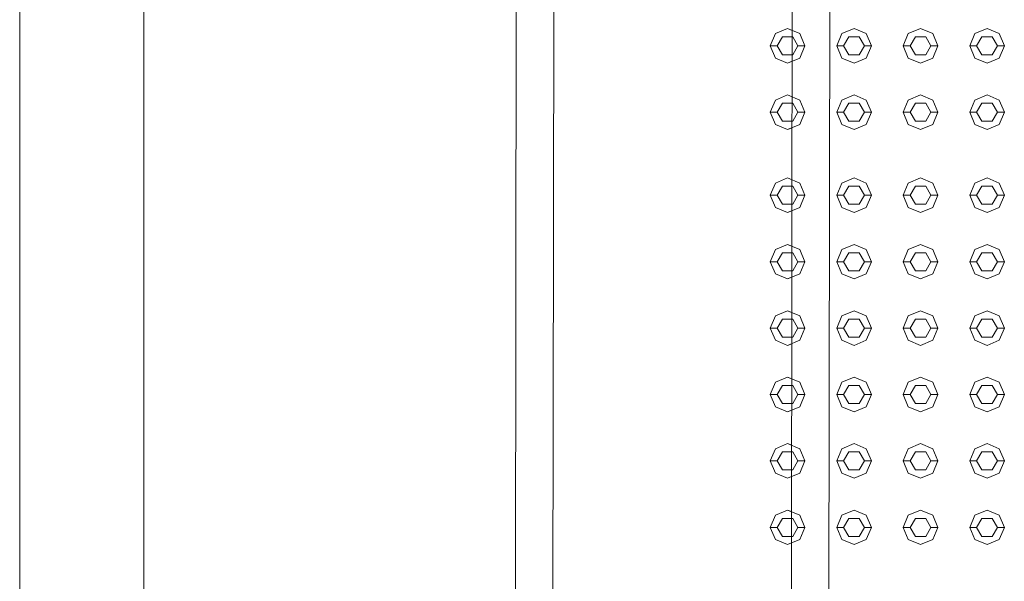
# Model space of a CAD drawing. Header units: millimetres. Extents: x 321 to 585, y -277 to 9.
# Tile 788 of 1056: x 343.288 to 344.711, y -19.631 to -18.819. Entities that reach past the tile are written whole.
import ezdxf

# ---------------------------------------------------------------- set-up
doc = ezdxf.new("R2010")
doc.units = ezdxf.units.MM
doc.header["$MEASUREMENT"] = 0
for name, color, linetype, lineweight in [('IFC-Elemento construtivo genérico-Contorno', 253, 'Continuous', 5), ('IFC-Laje-Contorno', 134, 'Continuous', 5), ('IFC-Parede padrão-Contorno', 44, 'Continuous', 5), ('IFC-Porta-Contorno', 142, 'Continuous', 5)]:
    doc.layers.add(name, color=color, linetype=linetype, lineweight=lineweight)

msp = doc.modelspace()

# ---------------------------------------------------------------- linework, layer by layer
at = {"layer": 'IFC-Elemento construtivo genérico-Contorno', "lineweight": 5}
for p, q in [((344.3727, -18.8568), (344.3801, -18.8391)), ((344.3727, -18.8568), (344.3801, -18.8391)), ((344.3801, -18.8391), (344.3977, -18.8318)), ((344.3801, -18.8391), (344.3977, -18.8318)), ((344.3827, -18.8568), (344.3902, -18.8438)), ((344.3827, -18.8568), (344.3902, -18.8438)), ((344.3902, -18.8438), (344.4043, -18.8438)), ((344.3902, -18.8438), (344.4052, -18.8438)), ((344.3977, -18.8318), (344.4044, -18.8345)), ((344.3977, -18.8318), (344.4154, -18.8391)), ((344.4052, -18.8438), (344.4127, -18.8568)), ((344.4154, -18.8391), (344.4227, -18.8568)), ((344.4687, -18.8568), (344.4761, -18.8391)), ((344.4687, -18.8568), (344.4761, -18.8391)), ((344.4761, -18.8391), (344.4937, -18.8318)), ((344.4761, -18.8391), (344.4937, -18.8318)), ((344.4787, -18.8568), (344.4862, -18.8438)), ((344.4787, -18.8568), (344.4862, -18.8438)), ((344.4862, -18.8438), (344.5012, -18.8438)), ((344.4862, -18.8438), (344.5012, -18.8438)), ((344.4937, -18.8318), (344.5114, -18.8391)), ((344.4937, -18.8318), (344.5114, -18.8391)), ((344.5012, -18.8438), (344.5087, -18.8568)), ((344.5012, -18.8438), (344.5087, -18.8568)), ((344.5114, -18.8391), (344.5187, -18.8568)), ((344.5114, -18.8391), (344.5187, -18.8568)), ((344.5648, -18.8568), (344.5721, -18.8391)), ((344.5648, -18.8568), (344.5721, -18.8391)), ((344.5721, -18.8391), (344.5898, -18.8318)), ((344.5721, -18.8391), (344.5898, -18.8318)), ((344.5748, -18.8568), (344.5823, -18.8438)), ((344.5748, -18.8568), (344.5823, -18.8438)), ((344.5823, -18.8438), (344.5973, -18.8438)), ((344.5823, -18.8438), (344.5973, -18.8438)), ((344.5898, -18.8318), (344.6074, -18.8391)), ((344.5898, -18.8318), (344.6074, -18.8391)), ((344.5973, -18.8438), (344.6048, -18.8568)), ((344.5973, -18.8438), (344.6048, -18.8568)), ((344.6074, -18.8391), (344.6148, -18.8568)), ((344.6074, -18.8391), (344.6148, -18.8568)), ((344.6608, -18.8568), (344.6681, -18.8391)), ((344.6608, -18.8568), (344.6681, -18.8391)), ((344.6681, -18.8391), (344.6858, -18.8318)), ((344.6681, -18.8391), (344.6858, -18.8318)), ((344.6708, -18.8568), (344.6783, -18.8438)), ((344.6708, -18.8568), (344.6783, -18.8438)), ((344.6783, -18.8438), (344.6933, -18.8438)), ((344.6783, -18.8438), (344.6933, -18.8438)), ((344.6858, -18.8318), (344.7034, -18.8391)), ((344.6858, -18.8318), (344.7034, -18.8391)), ((344.6933, -18.8438), (344.7008, -18.8568)), ((344.6933, -18.8438), (344.7008, -18.8568)), ((344.7034, -18.8391), (344.7108, -18.8568)), ((344.7034, -18.8391), (344.7108, -18.8568)), ((344.3727, -18.8568), (344.3827, -18.8568)), ((344.3727, -18.8568), (344.3801, -18.8744)), ((344.3727, -18.8568), (344.3827, -18.8568)), ((344.3727, -18.8568), (344.3801, -18.8744)), ((344.3827, -18.8568), (344.3902, -18.8698)), ((344.3827, -18.8568), (344.3902, -18.8698)), ((344.4052, -18.8698), (344.4127, -18.8568)), ((344.4127, -18.8568), (344.4227, -18.8568)), ((344.4154, -18.8744), (344.4227, -18.8568)), ((344.4687, -18.8568), (344.4787, -18.8568)), ((344.4687, -18.8568), (344.4761, -18.8744)), ((344.4687, -18.8568), (344.4787, -18.8568)), ((344.4687, -18.8568), (344.4761, -18.8744)), ((344.4787, -18.8568), (344.4862, -18.8698)), ((344.4787, -18.8568), (344.4862, -18.8698)), ((344.5012, -18.8698), (344.5087, -18.8568)), ((344.5012, -18.8698), (344.5087, -18.8568)), ((344.5087, -18.8568), (344.5187, -18.8568)), ((344.5087, -18.8568), (344.5187, -18.8568)), ((344.5114, -18.8744), (344.5187, -18.8568)), ((344.5114, -18.8744), (344.5187, -18.8568)), ((344.5648, -18.8568), (344.5748, -18.8568)), ((344.5648, -18.8568), (344.5721, -18.8744)), ((344.5648, -18.8568), (344.5748, -18.8568)), ((344.5648, -18.8568), (344.5721, -18.8744)), ((344.5748, -18.8568), (344.5823, -18.8698)), ((344.5748, -18.8568), (344.5823, -18.8698)), ((344.5973, -18.8698), (344.6048, -18.8568)), ((344.5973, -18.8698), (344.6048, -18.8568)), ((344.6048, -18.8568), (344.6148, -18.8568)), ((344.6048, -18.8568), (344.6148, -18.8568)), ((344.6074, -18.8744), (344.6148, -18.8568)), ((344.6074, -18.8744), (344.6148, -18.8568)), ((344.6608, -18.8568), (344.6708, -18.8568)), ((344.6608, -18.8568), (344.6681, -18.8744)), ((344.6608, -18.8568), (344.6708, -18.8568)), ((344.6608, -18.8568), (344.6681, -18.8744)), ((344.6708, -18.8568), (344.6783, -18.8698)), ((344.6708, -18.8568), (344.6783, -18.8698)), ((344.6933, -18.8698), (344.7008, -18.8568)), ((344.6933, -18.8698), (344.7008, -18.8568)), ((344.7008, -18.8568), (344.7108, -18.8568)), ((344.7008, -18.8568), (344.7108, -18.8568)), ((344.7034, -18.8744), (344.7108, -18.8568)), ((344.7034, -18.8744), (344.7108, -18.8568)), ((344.3902, -18.8698), (344.4043, -18.8698)), ((344.3902, -18.8698), (344.4052, -18.8698)), ((344.4862, -18.8698), (344.5012, -18.8698)), ((344.4862, -18.8698), (344.5012, -18.8698)), ((344.5823, -18.8698), (344.5973, -18.8698)), ((344.5823, -18.8698), (344.5973, -18.8698)), ((344.6783, -18.8698), (344.6933, -18.8698)), ((344.6783, -18.8698), (344.6933, -18.8698)), ((344.3801, -18.8744), (344.3977, -18.8818)), ((344.3801, -18.8744), (344.3977, -18.8818)), ((344.3977, -18.8818), (344.4154, -18.8744)), ((344.3977, -18.8818), (344.4043, -18.8791)), ((344.4761, -18.8744), (344.4937, -18.8818)), ((344.4761, -18.8744), (344.4937, -18.8818)), ((344.4937, -18.8818), (344.5114, -18.8744)), ((344.4937, -18.8818), (344.5114, -18.8744)), ((344.5721, -18.8744), (344.5898, -18.8818)), ((344.5721, -18.8744), (344.5898, -18.8818)), ((344.5898, -18.8818), (344.6074, -18.8744)), ((344.5898, -18.8818), (344.6074, -18.8744)), ((344.6681, -18.8744), (344.6858, -18.8818)), ((344.6681, -18.8744), (344.6858, -18.8818)), ((344.6858, -18.8818), (344.7034, -18.8744)), ((344.6858, -18.8818), (344.7034, -18.8744)), ((344.3801, -18.9351), (344.3977, -18.9278)), ((344.3801, -18.9351), (344.3977, -18.9278)), ((344.3977, -18.9278), (344.4042, -18.9305)), ((344.3977, -18.9278), (344.4154, -18.9351)), ((344.4761, -18.9351), (344.4937, -18.9278)), ((344.4761, -18.9351), (344.4937, -18.9278)), ((344.4937, -18.9278), (344.5114, -18.9351)), ((344.4937, -18.9278), (344.5114, -18.9351)), ((344.5721, -18.9351), (344.5898, -18.9278)), ((344.5721, -18.9351), (344.5898, -18.9278)), ((344.5898, -18.9278), (344.6074, -18.9351)), ((344.5898, -18.9278), (344.6074, -18.9351)), ((344.6681, -18.9351), (344.6858, -18.9278)), ((344.6681, -18.9351), (344.6858, -18.9278)), ((344.6858, -18.9278), (344.7034, -18.9351)), ((344.6858, -18.9278), (344.7034, -18.9351)), ((344.3727, -18.9528), (344.3801, -18.9351)), ((344.3727, -18.9528), (344.3801, -18.9351)), ((344.3827, -18.9528), (344.3902, -18.9398)), ((344.3827, -18.9528), (344.3902, -18.9398)), ((344.3902, -18.9398), (344.4042, -18.9398)), ((344.3902, -18.9398), (344.4052, -18.9398)), ((344.4052, -18.9398), (344.4127, -18.9528)), ((344.4154, -18.9351), (344.4227, -18.9528)), ((344.4687, -18.9528), (344.4761, -18.9351)), ((344.4687, -18.9528), (344.4761, -18.9351)), ((344.4787, -18.9528), (344.4862, -18.9398)), ((344.4787, -18.9528), (344.4862, -18.9398)), ((344.4862, -18.9398), (344.5012, -18.9398)), ((344.4862, -18.9398), (344.5012, -18.9398)), ((344.5012, -18.9398), (344.5087, -18.9528)), ((344.5012, -18.9398), (344.5087, -18.9528)), ((344.5114, -18.9351), (344.5187, -18.9528)), ((344.5114, -18.9351), (344.5187, -18.9528)), ((344.5648, -18.9528), (344.5721, -18.9351)), ((344.5648, -18.9528), (344.5721, -18.9351)), ((344.5748, -18.9528), (344.5823, -18.9398)), ((344.5748, -18.9528), (344.5823, -18.9398)), ((344.5823, -18.9398), (344.5973, -18.9398)), ((344.5823, -18.9398), (344.5973, -18.9398)), ((344.5973, -18.9398), (344.6048, -18.9528)), ((344.5973, -18.9398), (344.6048, -18.9528)), ((344.6074, -18.9351), (344.6148, -18.9528)), ((344.6074, -18.9351), (344.6148, -18.9528)), ((344.6608, -18.9528), (344.6681, -18.9351)), ((344.6608, -18.9528), (344.6681, -18.9351)), ((344.6708, -18.9528), (344.6783, -18.9398)), ((344.6708, -18.9528), (344.6783, -18.9398)), ((344.6783, -18.9398), (344.6933, -18.9398)), ((344.6783, -18.9398), (344.6933, -18.9398)), ((344.6933, -18.9398), (344.7008, -18.9528)), ((344.6933, -18.9398), (344.7008, -18.9528)), ((344.7034, -18.9351), (344.7108, -18.9528)), ((344.7034, -18.9351), (344.7108, -18.9528)), ((344.3727, -18.9528), (344.3827, -18.9528)), ((344.3727, -18.9528), (344.3801, -18.9704)), ((344.3727, -18.9528), (344.3827, -18.9528)), ((344.3727, -18.9528), (344.3801, -18.9704)), ((344.3827, -18.9528), (344.3902, -18.9658)), ((344.3827, -18.9528), (344.3902, -18.9658)), ((344.4052, -18.9658), (344.4127, -18.9528)), ((344.4127, -18.9528), (344.4227, -18.9528)), ((344.4154, -18.9704), (344.4227, -18.9528)), ((344.4687, -18.9528), (344.4787, -18.9528)), ((344.4687, -18.9528), (344.4761, -18.9704)), ((344.4687, -18.9528), (344.4787, -18.9528)), ((344.4687, -18.9528), (344.4761, -18.9704)), ((344.4787, -18.9528), (344.4862, -18.9658)), ((344.4787, -18.9528), (344.4862, -18.9658)), ((344.5012, -18.9658), (344.5087, -18.9528)), ((344.5012, -18.9658), (344.5087, -18.9528)), ((344.5087, -18.9528), (344.5187, -18.9528)), ((344.5087, -18.9528), (344.5187, -18.9528)), ((344.5114, -18.9704), (344.5187, -18.9528)), ((344.5114, -18.9704), (344.5187, -18.9528)), ((344.5648, -18.9528), (344.5748, -18.9528)), ((344.5648, -18.9528), (344.5721, -18.9704)), ((344.5648, -18.9528), (344.5748, -18.9528)), ((344.5648, -18.9528), (344.5721, -18.9704)), ((344.5748, -18.9528), (344.5823, -18.9658)), ((344.5748, -18.9528), (344.5823, -18.9658)), ((344.5973, -18.9658), (344.6048, -18.9528)), ((344.5973, -18.9658), (344.6048, -18.9528)), ((344.6048, -18.9528), (344.6148, -18.9528)), ((344.6048, -18.9528), (344.6148, -18.9528)), ((344.6074, -18.9704), (344.6148, -18.9528)), ((344.6074, -18.9704), (344.6148, -18.9528)), ((344.6608, -18.9528), (344.6708, -18.9528)), ((344.6608, -18.9528), (344.6681, -18.9704)), ((344.6608, -18.9528), (344.6708, -18.9528)), ((344.6608, -18.9528), (344.6681, -18.9704)), ((344.6708, -18.9528), (344.6783, -18.9658)), ((344.6708, -18.9528), (344.6783, -18.9658)), ((344.6933, -18.9658), (344.7008, -18.9528)), ((344.6933, -18.9658), (344.7008, -18.9528)), ((344.7008, -18.9528), (344.7108, -18.9528)), ((344.7008, -18.9528), (344.7108, -18.9528)), ((344.7034, -18.9704), (344.7108, -18.9528)), ((344.7034, -18.9704), (344.7108, -18.9528)), ((344.3801, -18.9704), (344.3977, -18.9778)), ((344.3801, -18.9704), (344.3977, -18.9778)), ((344.3902, -18.9658), (344.4042, -18.9658)), ((344.3902, -18.9658), (344.4052, -18.9658)), ((344.3977, -18.9778), (344.4154, -18.9704)), ((344.4761, -18.9704), (344.4937, -18.9778)), ((344.4761, -18.9704), (344.4937, -18.9778)), ((344.4862, -18.9658), (344.5012, -18.9658)), ((344.4862, -18.9658), (344.5012, -18.9658)), ((344.4937, -18.9778), (344.5114, -18.9704)), ((344.4937, -18.9778), (344.5114, -18.9704)), ((344.5721, -18.9704), (344.5898, -18.9778)), ((344.5721, -18.9704), (344.5898, -18.9778)), ((344.5823, -18.9658), (344.5973, -18.9658)), ((344.5823, -18.9658), (344.5973, -18.9658)), ((344.5898, -18.9778), (344.6074, -18.9704)), ((344.5898, -18.9778), (344.6074, -18.9704)), ((344.6681, -18.9704), (344.6858, -18.9778)), ((344.6681, -18.9704), (344.6858, -18.9778)), ((344.6783, -18.9658), (344.6933, -18.9658)), ((344.6783, -18.9658), (344.6933, -18.9658)), ((344.6858, -18.9778), (344.7034, -18.9704)), ((344.6858, -18.9778), (344.7034, -18.9704)), ((344.3977, -18.9778), (344.4042, -18.9751)), ((344.3727, -19.0728), (344.3801, -19.0551)), ((344.3727, -19.0728), (344.3801, -19.0551)), ((344.3801, -19.0551), (344.3977, -19.0478)), ((344.3801, -19.0551), (344.3977, -19.0478)), ((344.3977, -19.0478), (344.4041, -19.0504)), ((344.3977, -19.0478), (344.4154, -19.0551)), ((344.4154, -19.0551), (344.4227, -19.0728)), ((344.4687, -19.0728), (344.4761, -19.0551)), ((344.4687, -19.0728), (344.4761, -19.0551)), ((344.4761, -19.0551), (344.4937, -19.0478)), ((344.4761, -19.0551), (344.4937, -19.0478)), ((344.4937, -19.0478), (344.5114, -19.0551)), ((344.4937, -19.0478), (344.5114, -19.0551)), ((344.5114, -19.0551), (344.5187, -19.0728)), ((344.5114, -19.0551), (344.5187, -19.0728)), ((344.5648, -19.0728), (344.5721, -19.0551)), ((344.5648, -19.0728), (344.5721, -19.0551)), ((344.5721, -19.0551), (344.5898, -19.0478)), ((344.5721, -19.0551), (344.5898, -19.0478)), ((344.5898, -19.0478), (344.6074, -19.0551)), ((344.5898, -19.0478), (344.6074, -19.0551)), ((344.6074, -19.0551), (344.6148, -19.0728)), ((344.6074, -19.0551), (344.6148, -19.0728)), ((344.6608, -19.0728), (344.6681, -19.0551)), ((344.6608, -19.0728), (344.6681, -19.0551)), ((344.6681, -19.0551), (344.6858, -19.0478)), ((344.6681, -19.0551), (344.6858, -19.0478)), ((344.6858, -19.0478), (344.7034, -19.0551)), ((344.6858, -19.0478), (344.7034, -19.0551)), ((344.7034, -19.0551), (344.7108, -19.0728)), ((344.7034, -19.0551), (344.7108, -19.0728)), ((344.3827, -19.0728), (344.3902, -19.0598)), ((344.3827, -19.0728), (344.3902, -19.0598)), ((344.3902, -19.0598), (344.4041, -19.0598)), ((344.3902, -19.0598), (344.4052, -19.0598)), ((344.4052, -19.0598), (344.4127, -19.0728)), ((344.4787, -19.0728), (344.4862, -19.0598)), ((344.4787, -19.0728), (344.4862, -19.0598)), ((344.4862, -19.0598), (344.5012, -19.0598)), ((344.4862, -19.0598), (344.5012, -19.0598)), ((344.5012, -19.0598), (344.5087, -19.0728)), ((344.5012, -19.0598), (344.5087, -19.0728)), ((344.5748, -19.0728), (344.5823, -19.0598)), ((344.5748, -19.0728), (344.5823, -19.0598)), ((344.5823, -19.0598), (344.5973, -19.0598)), ((344.5823, -19.0598), (344.5973, -19.0598)), ((344.5973, -19.0598), (344.6048, -19.0728)), ((344.5973, -19.0598), (344.6048, -19.0728)), ((344.6708, -19.0728), (344.6783, -19.0598)), ((344.6708, -19.0728), (344.6783, -19.0598)), ((344.6783, -19.0598), (344.6933, -19.0598)), ((344.6783, -19.0598), (344.6933, -19.0598)), ((344.6933, -19.0598), (344.7008, -19.0728)), ((344.6933, -19.0598), (344.7008, -19.0728)), ((344.3727, -19.0728), (344.3827, -19.0728)), ((344.3727, -19.0728), (344.3801, -19.0904)), ((344.3727, -19.0728), (344.3827, -19.0728)), ((344.3727, -19.0728), (344.3801, -19.0904)), ((344.3827, -19.0728), (344.3902, -19.0858)), ((344.3827, -19.0728), (344.3902, -19.0858)), ((344.3902, -19.0858), (344.404, -19.0858)), ((344.3902, -19.0858), (344.4052, -19.0858)), ((344.4052, -19.0858), (344.4127, -19.0728)), ((344.4127, -19.0728), (344.4227, -19.0728)), ((344.4154, -19.0904), (344.4227, -19.0728)), ((344.4687, -19.0728), (344.4787, -19.0728)), ((344.4687, -19.0728), (344.4761, -19.0904)), ((344.4687, -19.0728), (344.4787, -19.0728)), ((344.4687, -19.0728), (344.4761, -19.0904)), ((344.4787, -19.0728), (344.4862, -19.0858)), ((344.4787, -19.0728), (344.4862, -19.0858)), ((344.4862, -19.0858), (344.5012, -19.0858)), ((344.4862, -19.0858), (344.5012, -19.0858)), ((344.5012, -19.0858), (344.5087, -19.0728)), ((344.5012, -19.0858), (344.5087, -19.0728)), ((344.5087, -19.0728), (344.5187, -19.0728)), ((344.5087, -19.0728), (344.5187, -19.0728)), ((344.5114, -19.0904), (344.5187, -19.0728)), ((344.5114, -19.0904), (344.5187, -19.0728)), ((344.5648, -19.0728), (344.5748, -19.0728)), ((344.5648, -19.0728), (344.5721, -19.0904)), ((344.5648, -19.0728), (344.5748, -19.0728)), ((344.5648, -19.0728), (344.5721, -19.0904)), ((344.5748, -19.0728), (344.5823, -19.0858)), ((344.5748, -19.0728), (344.5823, -19.0858)), ((344.5823, -19.0858), (344.5973, -19.0858)), ((344.5823, -19.0858), (344.5973, -19.0858)), ((344.5973, -19.0858), (344.6048, -19.0728)), ((344.5973, -19.0858), (344.6048, -19.0728)), ((344.6048, -19.0728), (344.6148, -19.0728)), ((344.6048, -19.0728), (344.6148, -19.0728)), ((344.6074, -19.0904), (344.6148, -19.0728)), ((344.6074, -19.0904), (344.6148, -19.0728)), ((344.6608, -19.0728), (344.6708, -19.0728)), ((344.6608, -19.0728), (344.6681, -19.0904)), ((344.6608, -19.0728), (344.6708, -19.0728)), ((344.6608, -19.0728), (344.6681, -19.0904)), ((344.6708, -19.0728), (344.6783, -19.0858)), ((344.6708, -19.0728), (344.6783, -19.0858)), ((344.6783, -19.0858), (344.6933, -19.0858)), ((344.6783, -19.0858), (344.6933, -19.0858)), ((344.6933, -19.0858), (344.7008, -19.0728)), ((344.6933, -19.0858), (344.7008, -19.0728)), ((344.7008, -19.0728), (344.7108, -19.0728)), ((344.7008, -19.0728), (344.7108, -19.0728)), ((344.7034, -19.0904), (344.7108, -19.0728)), ((344.7034, -19.0904), (344.7108, -19.0728)), ((344.3801, -19.0904), (344.3977, -19.0978)), ((344.3801, -19.0904), (344.3977, -19.0978)), ((344.3977, -19.0978), (344.4154, -19.0904)), ((344.3977, -19.0978), (344.404, -19.0952)), ((344.4761, -19.0904), (344.4937, -19.0978)), ((344.4761, -19.0904), (344.4937, -19.0978)), ((344.4937, -19.0978), (344.5114, -19.0904)), ((344.4937, -19.0978), (344.5114, -19.0904)), ((344.5721, -19.0904), (344.5898, -19.0978)), ((344.5721, -19.0904), (344.5898, -19.0978)), ((344.5898, -19.0978), (344.6074, -19.0904)), ((344.5898, -19.0978), (344.6074, -19.0904)), ((344.6681, -19.0904), (344.6858, -19.0978)), ((344.6681, -19.0904), (344.6858, -19.0978)), ((344.6858, -19.0978), (344.7034, -19.0904)), ((344.6858, -19.0978), (344.7034, -19.0904)), ((344.3727, -19.1688), (344.3801, -19.1511)), ((344.3727, -19.1688), (344.3801, -19.1511)), ((344.3801, -19.1511), (344.3977, -19.1438)), ((344.3801, -19.1511), (344.3977, -19.1438)), ((344.3827, -19.1688), (344.3902, -19.1558)), ((344.3827, -19.1688), (344.3902, -19.1558)), ((344.3902, -19.1558), (344.4039, -19.1558)), ((344.3902, -19.1558), (344.4052, -19.1558)), ((344.3977, -19.1438), (344.404, -19.1463)), ((344.3977, -19.1438), (344.4154, -19.1511)), ((344.4052, -19.1558), (344.4127, -19.1688)), ((344.4154, -19.1511), (344.4227, -19.1688)), ((344.4687, -19.1688), (344.4761, -19.1511)), ((344.4687, -19.1688), (344.4761, -19.1511)), ((344.4761, -19.1511), (344.4937, -19.1438)), ((344.4761, -19.1511), (344.4937, -19.1438)), ((344.4787, -19.1688), (344.4862, -19.1558)), ((344.4787, -19.1688), (344.4862, -19.1558)), ((344.4862, -19.1558), (344.5012, -19.1558)), ((344.4862, -19.1558), (344.5012, -19.1558)), ((344.4937, -19.1438), (344.5114, -19.1511)), ((344.4937, -19.1438), (344.5114, -19.1511)), ((344.5012, -19.1558), (344.5087, -19.1688)), ((344.5012, -19.1558), (344.5087, -19.1688)), ((344.5114, -19.1511), (344.5187, -19.1688)), ((344.5114, -19.1511), (344.5187, -19.1688)), ((344.5648, -19.1688), (344.5721, -19.1511)), ((344.5648, -19.1688), (344.5721, -19.1511)), ((344.5721, -19.1511), (344.5898, -19.1438)), ((344.5721, -19.1511), (344.5898, -19.1438)), ((344.5748, -19.1688), (344.5823, -19.1558)), ((344.5748, -19.1688), (344.5823, -19.1558)), ((344.5823, -19.1558), (344.5973, -19.1558)), ((344.5823, -19.1558), (344.5973, -19.1558)), ((344.5898, -19.1438), (344.6074, -19.1511)), ((344.5898, -19.1438), (344.6074, -19.1511)), ((344.5973, -19.1558), (344.6048, -19.1688)), ((344.5973, -19.1558), (344.6048, -19.1688)), ((344.6074, -19.1511), (344.6148, -19.1688)), ((344.6074, -19.1511), (344.6148, -19.1688)), ((344.6608, -19.1688), (344.6681, -19.1511)), ((344.6608, -19.1688), (344.6681, -19.1511)), ((344.6681, -19.1511), (344.6858, -19.1438)), ((344.6681, -19.1511), (344.6858, -19.1438)), ((344.6708, -19.1688), (344.6783, -19.1558)), ((344.6708, -19.1688), (344.6783, -19.1558)), ((344.6783, -19.1558), (344.6933, -19.1558)), ((344.6783, -19.1558), (344.6933, -19.1558)), ((344.6858, -19.1438), (344.7034, -19.1511)), ((344.6858, -19.1438), (344.7034, -19.1511)), ((344.6933, -19.1558), (344.7008, -19.1688)), ((344.6933, -19.1558), (344.7008, -19.1688)), ((344.7034, -19.1511), (344.7108, -19.1688)), ((344.7034, -19.1511), (344.7108, -19.1688)), ((344.3727, -19.1688), (344.3827, -19.1688)), ((344.3727, -19.1688), (344.3801, -19.1864)), ((344.3727, -19.1688), (344.3827, -19.1688)), ((344.3727, -19.1688), (344.3801, -19.1864)), ((344.3827, -19.1688), (344.3902, -19.1818)), ((344.3827, -19.1688), (344.3902, -19.1818)), ((344.4052, -19.1818), (344.4127, -19.1688)), ((344.4127, -19.1688), (344.4227, -19.1688)), ((344.4154, -19.1864), (344.4227, -19.1688)), ((344.4687, -19.1688), (344.4787, -19.1688)), ((344.4687, -19.1688), (344.4761, -19.1864)), ((344.4687, -19.1688), (344.4787, -19.1688)), ((344.4687, -19.1688), (344.4761, -19.1864)), ((344.4787, -19.1688), (344.4862, -19.1818)), ((344.4787, -19.1688), (344.4862, -19.1818)), ((344.5012, -19.1818), (344.5087, -19.1688)), ((344.5012, -19.1818), (344.5087, -19.1688)), ((344.5087, -19.1688), (344.5187, -19.1688)), ((344.5087, -19.1688), (344.5187, -19.1688)), ((344.5114, -19.1864), (344.5187, -19.1688)), ((344.5114, -19.1864), (344.5187, -19.1688)), ((344.5648, -19.1688), (344.5748, -19.1688)), ((344.5648, -19.1688), (344.5721, -19.1864)), ((344.5648, -19.1688), (344.5748, -19.1688)), ((344.5648, -19.1688), (344.5721, -19.1864)), ((344.5748, -19.1688), (344.5823, -19.1818)), ((344.5748, -19.1688), (344.5823, -19.1818)), ((344.5973, -19.1818), (344.6048, -19.1688)), ((344.5973, -19.1818), (344.6048, -19.1688)), ((344.6048, -19.1688), (344.6148, -19.1688)), ((344.6048, -19.1688), (344.6148, -19.1688)), ((344.6074, -19.1864), (344.6148, -19.1688)), ((344.6074, -19.1864), (344.6148, -19.1688)), ((344.6608, -19.1688), (344.6708, -19.1688)), ((344.6608, -19.1688), (344.6681, -19.1864)), ((344.6608, -19.1688), (344.6708, -19.1688)), ((344.6608, -19.1688), (344.6681, -19.1864)), ((344.6708, -19.1688), (344.6783, -19.1818)), ((344.6708, -19.1688), (344.6783, -19.1818)), ((344.6933, -19.1818), (344.7008, -19.1688)), ((344.6933, -19.1818), (344.7008, -19.1688)), ((344.7008, -19.1688), (344.7108, -19.1688)), ((344.7008, -19.1688), (344.7108, -19.1688)), ((344.7034, -19.1864), (344.7108, -19.1688)), ((344.7034, -19.1864), (344.7108, -19.1688)), ((344.3902, -19.1818), (344.4039, -19.1818)), ((344.3902, -19.1818), (344.4052, -19.1818)), ((344.4862, -19.1818), (344.5012, -19.1818)), ((344.4862, -19.1818), (344.5012, -19.1818)), ((344.5823, -19.1818), (344.5973, -19.1818)), ((344.5823, -19.1818), (344.5973, -19.1818)), ((344.6783, -19.1818), (344.6933, -19.1818)), ((344.6783, -19.1818), (344.6933, -19.1818)), ((344.3801, -19.1864), (344.3977, -19.1938)), ((344.3801, -19.1864), (344.3977, -19.1938)), ((344.3977, -19.1938), (344.4154, -19.1864)), ((344.3977, -19.1938), (344.4039, -19.1912)), ((344.4761, -19.1864), (344.4937, -19.1938)), ((344.4761, -19.1864), (344.4937, -19.1938)), ((344.4937, -19.1938), (344.5114, -19.1864)), ((344.4937, -19.1938), (344.5114, -19.1864)), ((344.5721, -19.1864), (344.5898, -19.1938)), ((344.5721, -19.1864), (344.5898, -19.1938)), ((344.5898, -19.1938), (344.6074, -19.1864)), ((344.5898, -19.1938), (344.6074, -19.1864)), ((344.6681, -19.1864), (344.6858, -19.1938)), ((344.6681, -19.1864), (344.6858, -19.1938)), ((344.6858, -19.1938), (344.7034, -19.1864)), ((344.6858, -19.1938), (344.7034, -19.1864)), ((344.3801, -19.2471), (344.3977, -19.2398)), ((344.3801, -19.2471), (344.3977, -19.2398)), ((344.3977, -19.2398), (344.4038, -19.2423)), ((344.3977, -19.2398), (344.4154, -19.2471)), ((344.4761, -19.2471), (344.4937, -19.2398)), ((344.4761, -19.2471), (344.4937, -19.2398)), ((344.4937, -19.2398), (344.5114, -19.2471)), ((344.4937, -19.2398), (344.5114, -19.2471)), ((344.5721, -19.2471), (344.5898, -19.2398)), ((344.5721, -19.2471), (344.5898, -19.2398)), ((344.5898, -19.2398), (344.6074, -19.2471)), ((344.5898, -19.2398), (344.6074, -19.2471)), ((344.6681, -19.2471), (344.6858, -19.2398)), ((344.6681, -19.2471), (344.6858, -19.2398)), ((344.6858, -19.2398), (344.7034, -19.2471)), ((344.6858, -19.2398), (344.7034, -19.2471)), ((344.3727, -19.2648), (344.3801, -19.2471)), ((344.3727, -19.2648), (344.3801, -19.2471)), ((344.3827, -19.2648), (344.3902, -19.2518)), ((344.3827, -19.2648), (344.3902, -19.2518)), ((344.3902, -19.2518), (344.4038, -19.2518)), ((344.3902, -19.2518), (344.4052, -19.2518)), ((344.4052, -19.2518), (344.4127, -19.2648)), ((344.4154, -19.2471), (344.4227, -19.2648)), ((344.4687, -19.2648), (344.4761, -19.2471)), ((344.4687, -19.2648), (344.4761, -19.2471)), ((344.4787, -19.2648), (344.4862, -19.2518)), ((344.4787, -19.2648), (344.4862, -19.2518)), ((344.4862, -19.2518), (344.5012, -19.2518)), ((344.4862, -19.2518), (344.5012, -19.2518)), ((344.5012, -19.2518), (344.5087, -19.2648)), ((344.5012, -19.2518), (344.5087, -19.2648)), ((344.5114, -19.2471), (344.5187, -19.2648)), ((344.5114, -19.2471), (344.5187, -19.2648)), ((344.5648, -19.2648), (344.5721, -19.2471)), ((344.5648, -19.2648), (344.5721, -19.2471)), ((344.5748, -19.2648), (344.5823, -19.2518)), ((344.5748, -19.2648), (344.5823, -19.2518)), ((344.5823, -19.2518), (344.5973, -19.2518)), ((344.5823, -19.2518), (344.5973, -19.2518)), ((344.5973, -19.2518), (344.6048, -19.2648)), ((344.5973, -19.2518), (344.6048, -19.2648)), ((344.6074, -19.2471), (344.6148, -19.2648)), ((344.6074, -19.2471), (344.6148, -19.2648)), ((344.6608, -19.2648), (344.6681, -19.2471)), ((344.6608, -19.2648), (344.6681, -19.2471)), ((344.6708, -19.2648), (344.6783, -19.2518)), ((344.6708, -19.2648), (344.6783, -19.2518)), ((344.6783, -19.2518), (344.6933, -19.2518)), ((344.6783, -19.2518), (344.6933, -19.2518)), ((344.6933, -19.2518), (344.7008, -19.2648)), ((344.6933, -19.2518), (344.7008, -19.2648)), ((344.7034, -19.2471), (344.7108, -19.2648)), ((344.7034, -19.2471), (344.7108, -19.2648)), ((344.3727, -19.2648), (344.3827, -19.2648)), ((344.3727, -19.2648), (344.3801, -19.2824)), ((344.3727, -19.2648), (344.3827, -19.2648)), ((344.3727, -19.2648), (344.3801, -19.2824)), ((344.3827, -19.2648), (344.3902, -19.2778)), ((344.3827, -19.2648), (344.3902, -19.2778)), ((344.4052, -19.2778), (344.4127, -19.2648)), ((344.4127, -19.2648), (344.4227, -19.2648)), ((344.4154, -19.2824), (344.4227, -19.2648)), ((344.4687, -19.2648), (344.4787, -19.2648)), ((344.4687, -19.2648), (344.4761, -19.2824)), ((344.4687, -19.2648), (344.4787, -19.2648)), ((344.4687, -19.2648), (344.4761, -19.2824)), ((344.4787, -19.2648), (344.4862, -19.2778)), ((344.4787, -19.2648), (344.4862, -19.2778)), ((344.5012, -19.2778), (344.5087, -19.2648)), ((344.5012, -19.2778), (344.5087, -19.2648)), ((344.5087, -19.2648), (344.5187, -19.2648)), ((344.5087, -19.2648), (344.5187, -19.2648)), ((344.5114, -19.2824), (344.5187, -19.2648)), ((344.5114, -19.2824), (344.5187, -19.2648)), ((344.5648, -19.2648), (344.5748, -19.2648)), ((344.5648, -19.2648), (344.5721, -19.2824)), ((344.5648, -19.2648), (344.5748, -19.2648)), ((344.5648, -19.2648), (344.5721, -19.2824)), ((344.5748, -19.2648), (344.5823, -19.2778)), ((344.5748, -19.2648), (344.5823, -19.2778)), ((344.5973, -19.2778), (344.6048, -19.2648)), ((344.5973, -19.2778), (344.6048, -19.2648)), ((344.6048, -19.2648), (344.6148, -19.2648)), ((344.6048, -19.2648), (344.6148, -19.2648)), ((344.6074, -19.2824), (344.6148, -19.2648)), ((344.6074, -19.2824), (344.6148, -19.2648)), ((344.6608, -19.2648), (344.6708, -19.2648)), ((344.6608, -19.2648), (344.6681, -19.2824)), ((344.6608, -19.2648), (344.6708, -19.2648)), ((344.6608, -19.2648), (344.6681, -19.2824)), ((344.6708, -19.2648), (344.6783, -19.2778)), ((344.6708, -19.2648), (344.6783, -19.2778)), ((344.6933, -19.2778), (344.7008, -19.2648)), ((344.6933, -19.2778), (344.7008, -19.2648)), ((344.7008, -19.2648), (344.7108, -19.2648)), ((344.7008, -19.2648), (344.7108, -19.2648)), ((344.7034, -19.2824), (344.7108, -19.2648)), ((344.7034, -19.2824), (344.7108, -19.2648)), ((344.3801, -19.2824), (344.3977, -19.2898)), ((344.3801, -19.2824), (344.3977, -19.2898)), ((344.3902, -19.2778), (344.4038, -19.2778)), ((344.3902, -19.2778), (344.4052, -19.2778)), ((344.3977, -19.2898), (344.4154, -19.2824)), ((344.4761, -19.2824), (344.4937, -19.2898)), ((344.4761, -19.2824), (344.4937, -19.2898)), ((344.4862, -19.2778), (344.5012, -19.2778)), ((344.4862, -19.2778), (344.5012, -19.2778)), ((344.4937, -19.2898), (344.5114, -19.2824)), ((344.4937, -19.2898), (344.5114, -19.2824)), ((344.5721, -19.2824), (344.5898, -19.2898)), ((344.5721, -19.2824), (344.5898, -19.2898)), ((344.5823, -19.2778), (344.5973, -19.2778)), ((344.5823, -19.2778), (344.5973, -19.2778)), ((344.5898, -19.2898), (344.6074, -19.2824)), ((344.5898, -19.2898), (344.6074, -19.2824)), ((344.6681, -19.2824), (344.6858, -19.2898)), ((344.6681, -19.2824), (344.6858, -19.2898)), ((344.6783, -19.2778), (344.6933, -19.2778)), ((344.6783, -19.2778), (344.6933, -19.2778)), ((344.6858, -19.2898), (344.7034, -19.2824)), ((344.6858, -19.2898), (344.7034, -19.2824)), ((344.3977, -19.2898), (344.4038, -19.2873)), ((344.3801, -19.3431), (344.3977, -19.3358)), ((344.3801, -19.3431), (344.3977, -19.3358)), ((344.3977, -19.3358), (344.4037, -19.3382)), ((344.3977, -19.3358), (344.4154, -19.3431)), ((344.4761, -19.3431), (344.4937, -19.3358)), ((344.4761, -19.3431), (344.4937, -19.3358)), ((344.4937, -19.3358), (344.5114, -19.3431)), ((344.4937, -19.3358), (344.5114, -19.3431)), ((344.5721, -19.3431), (344.5898, -19.3358)), ((344.5721, -19.3431), (344.5898, -19.3358)), ((344.5898, -19.3358), (344.6074, -19.3431)), ((344.5898, -19.3358), (344.6074, -19.3431)), ((344.6681, -19.3431), (344.6858, -19.3358)), ((344.6681, -19.3431), (344.6858, -19.3358)), ((344.6858, -19.3358), (344.7034, -19.3431)), ((344.6858, -19.3358), (344.7034, -19.3431)), ((344.3727, -19.3608), (344.3801, -19.3431)), ((344.3727, -19.3608), (344.3801, -19.3431)), ((344.3827, -19.3608), (344.3902, -19.3478)), ((344.3827, -19.3608), (344.3902, -19.3478)), ((344.3902, -19.3478), (344.4037, -19.3478)), ((344.3902, -19.3478), (344.4052, -19.3478)), ((344.4052, -19.3478), (344.4127, -19.3608)), ((344.4154, -19.3431), (344.4227, -19.3608)), ((344.4687, -19.3608), (344.4761, -19.3431)), ((344.4687, -19.3608), (344.4761, -19.3431)), ((344.4787, -19.3608), (344.4862, -19.3478)), ((344.4787, -19.3608), (344.4862, -19.3478)), ((344.4862, -19.3478), (344.5012, -19.3478)), ((344.4862, -19.3478), (344.5012, -19.3478)), ((344.5012, -19.3478), (344.5087, -19.3608)), ((344.5012, -19.3478), (344.5087, -19.3608)), ((344.5114, -19.3431), (344.5187, -19.3608)), ((344.5114, -19.3431), (344.5187, -19.3608)), ((344.5648, -19.3608), (344.5721, -19.3431)), ((344.5648, -19.3608), (344.5721, -19.3431)), ((344.5748, -19.3608), (344.5823, -19.3478)), ((344.5748, -19.3608), (344.5823, -19.3478)), ((344.5823, -19.3478), (344.5973, -19.3478)), ((344.5823, -19.3478), (344.5973, -19.3478)), ((344.5973, -19.3478), (344.6048, -19.3608)), ((344.5973, -19.3478), (344.6048, -19.3608)), ((344.6074, -19.3431), (344.6148, -19.3608)), ((344.6074, -19.3431), (344.6148, -19.3608)), ((344.6608, -19.3608), (344.6681, -19.3431)), ((344.6608, -19.3608), (344.6681, -19.3431)), ((344.6708, -19.3608), (344.6783, -19.3478)), ((344.6708, -19.3608), (344.6783, -19.3478)), ((344.6783, -19.3478), (344.6933, -19.3478)), ((344.6783, -19.3478), (344.6933, -19.3478)), ((344.6933, -19.3478), (344.7008, -19.3608)), ((344.6933, -19.3478), (344.7008, -19.3608)), ((344.7034, -19.3431), (344.7108, -19.3608)), ((344.7034, -19.3431), (344.7108, -19.3608)), ((344.3727, -19.3608), (344.3827, -19.3608)), ((344.3727, -19.3608), (344.3801, -19.3784)), ((344.3727, -19.3608), (344.3827, -19.3608)), ((344.3727, -19.3608), (344.3801, -19.3784)), ((344.3827, -19.3608), (344.3902, -19.3738)), ((344.3827, -19.3608), (344.3902, -19.3738)), ((344.4052, -19.3738), (344.4127, -19.3608)), ((344.4127, -19.3608), (344.4227, -19.3608)), ((344.4154, -19.3784), (344.4227, -19.3608)), ((344.4687, -19.3608), (344.4787, -19.3608)), ((344.4687, -19.3608), (344.4761, -19.3784)), ((344.4687, -19.3608), (344.4787, -19.3608)), ((344.4687, -19.3608), (344.4761, -19.3784)), ((344.4787, -19.3608), (344.4862, -19.3738)), ((344.4787, -19.3608), (344.4862, -19.3738)), ((344.5012, -19.3738), (344.5087, -19.3608)), ((344.5012, -19.3738), (344.5087, -19.3608)), ((344.5087, -19.3608), (344.5187, -19.3608)), ((344.5087, -19.3608), (344.5187, -19.3608)), ((344.5114, -19.3784), (344.5187, -19.3608)), ((344.5114, -19.3784), (344.5187, -19.3608)), ((344.5648, -19.3608), (344.5748, -19.3608)), ((344.5648, -19.3608), (344.5721, -19.3784)), ((344.5648, -19.3608), (344.5748, -19.3608)), ((344.5648, -19.3608), (344.5721, -19.3784)), ((344.5748, -19.3608), (344.5823, -19.3738)), ((344.5748, -19.3608), (344.5823, -19.3738)), ((344.5973, -19.3738), (344.6048, -19.3608)), ((344.5973, -19.3738), (344.6048, -19.3608)), ((344.6048, -19.3608), (344.6148, -19.3608)), ((344.6048, -19.3608), (344.6148, -19.3608)), ((344.6074, -19.3784), (344.6148, -19.3608)), ((344.6074, -19.3784), (344.6148, -19.3608)), ((344.6608, -19.3608), (344.6708, -19.3608)), ((344.6608, -19.3608), (344.6681, -19.3784)), ((344.6608, -19.3608), (344.6708, -19.3608)), ((344.6608, -19.3608), (344.6681, -19.3784)), ((344.6708, -19.3608), (344.6783, -19.3738)), ((344.6708, -19.3608), (344.6783, -19.3738)), ((344.6933, -19.3738), (344.7008, -19.3608)), ((344.6933, -19.3738), (344.7008, -19.3608)), ((344.7008, -19.3608), (344.7108, -19.3608)), ((344.7008, -19.3608), (344.7108, -19.3608)), ((344.7034, -19.3784), (344.7108, -19.3608)), ((344.7034, -19.3784), (344.7108, -19.3608)), ((344.3801, -19.3784), (344.3977, -19.3858)), ((344.3801, -19.3784), (344.3977, -19.3858)), ((344.3902, -19.3738), (344.4037, -19.3738)), ((344.3902, -19.3738), (344.4052, -19.3738)), ((344.3977, -19.3858), (344.4154, -19.3784)), ((344.3977, -19.3858), (344.4036, -19.3833)), ((344.4761, -19.3784), (344.4937, -19.3858)), ((344.4761, -19.3784), (344.4937, -19.3858)), ((344.4862, -19.3738), (344.5012, -19.3738)), ((344.4862, -19.3738), (344.5012, -19.3738)), ((344.4937, -19.3858), (344.5114, -19.3784)), ((344.4937, -19.3858), (344.5114, -19.3784)), ((344.5721, -19.3784), (344.5898, -19.3858)), ((344.5721, -19.3784), (344.5898, -19.3858)), ((344.5823, -19.3738), (344.5973, -19.3738)), ((344.5823, -19.3738), (344.5973, -19.3738)), ((344.5898, -19.3858), (344.6074, -19.3784)), ((344.5898, -19.3858), (344.6074, -19.3784)), ((344.6681, -19.3784), (344.6858, -19.3858)), ((344.6681, -19.3784), (344.6858, -19.3858)), ((344.6783, -19.3738), (344.6933, -19.3738)), ((344.6783, -19.3738), (344.6933, -19.3738)), ((344.6858, -19.3858), (344.7034, -19.3784)), ((344.6858, -19.3858), (344.7034, -19.3784)), ((344.3727, -19.4568), (344.3801, -19.4391)), ((344.3727, -19.4568), (344.3801, -19.4391)), ((344.3801, -19.4391), (344.3977, -19.4318)), ((344.3801, -19.4391), (344.3977, -19.4318)), ((344.3977, -19.4318), (344.4036, -19.4342)), ((344.3977, -19.4318), (344.4154, -19.4391)), ((344.4154, -19.4391), (344.4227, -19.4568)), ((344.4687, -19.4568), (344.4761, -19.4391)), ((344.4687, -19.4568), (344.4761, -19.4391)), ((344.4761, -19.4391), (344.4937, -19.4318)), ((344.4761, -19.4391), (344.4937, -19.4318)), ((344.4937, -19.4318), (344.5114, -19.4391)), ((344.4937, -19.4318), (344.5114, -19.4391)), ((344.5114, -19.4391), (344.5187, -19.4568)), ((344.5114, -19.4391), (344.5187, -19.4568)), ((344.5648, -19.4568), (344.5721, -19.4391)), ((344.5648, -19.4568), (344.5721, -19.4391)), ((344.5721, -19.4391), (344.5898, -19.4318)), ((344.5721, -19.4391), (344.5898, -19.4318)), ((344.5898, -19.4318), (344.6074, -19.4391)), ((344.5898, -19.4318), (344.6074, -19.4391)), ((344.6074, -19.4391), (344.6148, -19.4568)), ((344.6074, -19.4391), (344.6148, -19.4568)), ((344.6608, -19.4568), (344.6681, -19.4391)), ((344.6608, -19.4568), (344.6681, -19.4391)), ((344.6681, -19.4391), (344.6858, -19.4318)), ((344.6681, -19.4391), (344.6858, -19.4318)), ((344.6858, -19.4318), (344.7034, -19.4391)), ((344.6858, -19.4318), (344.7034, -19.4391)), ((344.7034, -19.4391), (344.7108, -19.4568)), ((344.7034, -19.4391), (344.7108, -19.4568)), ((344.3827, -19.4568), (344.3902, -19.4438)), ((344.3827, -19.4568), (344.3902, -19.4438)), ((344.3902, -19.4438), (344.4036, -19.4438)), ((344.3902, -19.4438), (344.4052, -19.4438)), ((344.4052, -19.4438), (344.4127, -19.4568)), ((344.4787, -19.4568), (344.4862, -19.4438)), ((344.4787, -19.4568), (344.4862, -19.4438)), ((344.4862, -19.4438), (344.5012, -19.4438)), ((344.4862, -19.4438), (344.5012, -19.4438)), ((344.5012, -19.4438), (344.5087, -19.4568)), ((344.5012, -19.4438), (344.5087, -19.4568)), ((344.5748, -19.4568), (344.5823, -19.4438)), ((344.5748, -19.4568), (344.5823, -19.4438)), ((344.5823, -19.4438), (344.5973, -19.4438)), ((344.5823, -19.4438), (344.5973, -19.4438)), ((344.5973, -19.4438), (344.6048, -19.4568)), ((344.5973, -19.4438), (344.6048, -19.4568)), ((344.6708, -19.4568), (344.6783, -19.4438)), ((344.6708, -19.4568), (344.6783, -19.4438)), ((344.6783, -19.4438), (344.6933, -19.4438)), ((344.6783, -19.4438), (344.6933, -19.4438)), ((344.6933, -19.4438), (344.7008, -19.4568)), ((344.6933, -19.4438), (344.7008, -19.4568)), ((344.3727, -19.4568), (344.3827, -19.4568)), ((344.3727, -19.4568), (344.3801, -19.4744)), ((344.3727, -19.4568), (344.3827, -19.4568)), ((344.3727, -19.4568), (344.3801, -19.4744)), ((344.3827, -19.4568), (344.3902, -19.4698)), ((344.3827, -19.4568), (344.3902, -19.4698)), ((344.3902, -19.4698), (344.4035, -19.4698)), ((344.3902, -19.4698), (344.4052, -19.4698)), ((344.4052, -19.4698), (344.4127, -19.4568)), ((344.4127, -19.4568), (344.4227, -19.4568)), ((344.4154, -19.4744), (344.4227, -19.4568)), ((344.4687, -19.4568), (344.4787, -19.4568)), ((344.4687, -19.4568), (344.4761, -19.4744)), ((344.4687, -19.4568), (344.4787, -19.4568)), ((344.4687, -19.4568), (344.4761, -19.4744)), ((344.4787, -19.4568), (344.4862, -19.4698)), ((344.4787, -19.4568), (344.4862, -19.4698)), ((344.4862, -19.4698), (344.5012, -19.4698)), ((344.4862, -19.4698), (344.5012, -19.4698)), ((344.5012, -19.4698), (344.5087, -19.4568)), ((344.5012, -19.4698), (344.5087, -19.4568)), ((344.5087, -19.4568), (344.5187, -19.4568)), ((344.5087, -19.4568), (344.5187, -19.4568)), ((344.5114, -19.4744), (344.5187, -19.4568)), ((344.5114, -19.4744), (344.5187, -19.4568)), ((344.5648, -19.4568), (344.5748, -19.4568)), ((344.5648, -19.4568), (344.5721, -19.4744)), ((344.5648, -19.4568), (344.5748, -19.4568)), ((344.5648, -19.4568), (344.5721, -19.4744)), ((344.5748, -19.4568), (344.5823, -19.4698)), ((344.5748, -19.4568), (344.5823, -19.4698)), ((344.5823, -19.4698), (344.5973, -19.4698)), ((344.5823, -19.4698), (344.5973, -19.4698)), ((344.5973, -19.4698), (344.6048, -19.4568)), ((344.5973, -19.4698), (344.6048, -19.4568)), ((344.6048, -19.4568), (344.6148, -19.4568)), ((344.6048, -19.4568), (344.6148, -19.4568)), ((344.6074, -19.4744), (344.6148, -19.4568)), ((344.6074, -19.4744), (344.6148, -19.4568)), ((344.6608, -19.4568), (344.6708, -19.4568)), ((344.6608, -19.4568), (344.6681, -19.4744)), ((344.6608, -19.4568), (344.6708, -19.4568)), ((344.6608, -19.4568), (344.6681, -19.4744)), ((344.6708, -19.4568), (344.6783, -19.4698)), ((344.6708, -19.4568), (344.6783, -19.4698)), ((344.6783, -19.4698), (344.6933, -19.4698)), ((344.6783, -19.4698), (344.6933, -19.4698)), ((344.6933, -19.4698), (344.7008, -19.4568)), ((344.6933, -19.4698), (344.7008, -19.4568)), ((344.7008, -19.4568), (344.7108, -19.4568)), ((344.7008, -19.4568), (344.7108, -19.4568)), ((344.7034, -19.4744), (344.7108, -19.4568)), ((344.7034, -19.4744), (344.7108, -19.4568)), ((344.3801, -19.4744), (344.3977, -19.4818)), ((344.3801, -19.4744), (344.3977, -19.4818)), ((344.3977, -19.4818), (344.4154, -19.4744)), ((344.3977, -19.4818), (344.4035, -19.4794)), ((344.4761, -19.4744), (344.4937, -19.4818)), ((344.4761, -19.4744), (344.4937, -19.4818)), ((344.4937, -19.4818), (344.5114, -19.4744)), ((344.4937, -19.4818), (344.5114, -19.4744)), ((344.5721, -19.4744), (344.5898, -19.4818)), ((344.5721, -19.4744), (344.5898, -19.4818)), ((344.5898, -19.4818), (344.6074, -19.4744)), ((344.5898, -19.4818), (344.6074, -19.4744)), ((344.6681, -19.4744), (344.6858, -19.4818)), ((344.6681, -19.4744), (344.6858, -19.4818)), ((344.6858, -19.4818), (344.7034, -19.4744)), ((344.6858, -19.4818), (344.7034, -19.4744)), ((344.3727, -19.5528), (344.3801, -19.5351)), ((344.3727, -19.5528), (344.3801, -19.5351)), ((344.3801, -19.5351), (344.3977, -19.5278)), ((344.3801, -19.5351), (344.3977, -19.5278)), ((344.3827, -19.5528), (344.3902, -19.5398)), ((344.3827, -19.5528), (344.3902, -19.5398)), ((344.3902, -19.5398), (344.4034, -19.5398)), ((344.3902, -19.5398), (344.4052, -19.5398)), ((344.3977, -19.5278), (344.4035, -19.5301)), ((344.3977, -19.5278), (344.4154, -19.5351)), ((344.4052, -19.5398), (344.4127, -19.5528)), ((344.4154, -19.5351), (344.4227, -19.5528)), ((344.4687, -19.5528), (344.4761, -19.5351)), ((344.4687, -19.5528), (344.4761, -19.5351)), ((344.4761, -19.5351), (344.4937, -19.5278)), ((344.4761, -19.5351), (344.4937, -19.5278)), ((344.4787, -19.5528), (344.4862, -19.5398)), ((344.4787, -19.5528), (344.4862, -19.5398)), ((344.4862, -19.5398), (344.5012, -19.5398)), ((344.4862, -19.5398), (344.5012, -19.5398)), ((344.4937, -19.5278), (344.5114, -19.5351)), ((344.4937, -19.5278), (344.5114, -19.5351)), ((344.5012, -19.5398), (344.5087, -19.5528)), ((344.5012, -19.5398), (344.5087, -19.5528)), ((344.5114, -19.5351), (344.5187, -19.5528)), ((344.5114, -19.5351), (344.5187, -19.5528)), ((344.5648, -19.5528), (344.5721, -19.5351)), ((344.5648, -19.5528), (344.5721, -19.5351)), ((344.5721, -19.5351), (344.5898, -19.5278)), ((344.5721, -19.5351), (344.5898, -19.5278)), ((344.5748, -19.5528), (344.5823, -19.5398)), ((344.5748, -19.5528), (344.5823, -19.5398)), ((344.5823, -19.5398), (344.5973, -19.5398)), ((344.5823, -19.5398), (344.5973, -19.5398)), ((344.5898, -19.5278), (344.6074, -19.5351)), ((344.5898, -19.5278), (344.6074, -19.5351)), ((344.5973, -19.5398), (344.6048, -19.5528)), ((344.5973, -19.5398), (344.6048, -19.5528)), ((344.6074, -19.5351), (344.6148, -19.5528)), ((344.6074, -19.5351), (344.6148, -19.5528)), ((344.6608, -19.5528), (344.6681, -19.5351)), ((344.6608, -19.5528), (344.6681, -19.5351)), ((344.6681, -19.5351), (344.6858, -19.5278)), ((344.6681, -19.5351), (344.6858, -19.5278)), ((344.6708, -19.5528), (344.6783, -19.5398)), ((344.6708, -19.5528), (344.6783, -19.5398)), ((344.6783, -19.5398), (344.6933, -19.5398)), ((344.6783, -19.5398), (344.6933, -19.5398)), ((344.6858, -19.5278), (344.7034, -19.5351)), ((344.6858, -19.5278), (344.7034, -19.5351)), ((344.6933, -19.5398), (344.7008, -19.5528)), ((344.6933, -19.5398), (344.7008, -19.5528)), ((344.7034, -19.5351), (344.7108, -19.5528)), ((344.7034, -19.5351), (344.7108, -19.5528)), ((344.3727, -19.5528), (344.3827, -19.5528)), ((344.3727, -19.5528), (344.3801, -19.5704)), ((344.3727, -19.5528), (344.3827, -19.5528)), ((344.3727, -19.5528), (344.3801, -19.5704)), ((344.3827, -19.5528), (344.3902, -19.5658)), ((344.3827, -19.5528), (344.3902, -19.5658)), ((344.4052, -19.5658), (344.4127, -19.5528)), ((344.4127, -19.5528), (344.4227, -19.5528)), ((344.4154, -19.5704), (344.4227, -19.5528)), ((344.4687, -19.5528), (344.4787, -19.5528)), ((344.4687, -19.5528), (344.4761, -19.5704)), ((344.4687, -19.5528), (344.4787, -19.5528)), ((344.4687, -19.5528), (344.4761, -19.5704)), ((344.4787, -19.5528), (344.4862, -19.5658)), ((344.4787, -19.5528), (344.4862, -19.5658)), ((344.5012, -19.5658), (344.5087, -19.5528)), ((344.5012, -19.5658), (344.5087, -19.5528)), ((344.5087, -19.5528), (344.5187, -19.5528)), ((344.5087, -19.5528), (344.5187, -19.5528)), ((344.5114, -19.5704), (344.5187, -19.5528)), ((344.5114, -19.5704), (344.5187, -19.5528)), ((344.5648, -19.5528), (344.5748, -19.5528)), ((344.5648, -19.5528), (344.5721, -19.5704)), ((344.5648, -19.5528), (344.5748, -19.5528)), ((344.5648, -19.5528), (344.5721, -19.5704)), ((344.5748, -19.5528), (344.5823, -19.5658)), ((344.5748, -19.5528), (344.5823, -19.5658)), ((344.5973, -19.5658), (344.6048, -19.5528)), ((344.5973, -19.5658), (344.6048, -19.5528)), ((344.6048, -19.5528), (344.6148, -19.5528)), ((344.6048, -19.5528), (344.6148, -19.5528)), ((344.6074, -19.5704), (344.6148, -19.5528)), ((344.6074, -19.5704), (344.6148, -19.5528)), ((344.6608, -19.5528), (344.6708, -19.5528)), ((344.6608, -19.5528), (344.6681, -19.5704)), ((344.6608, -19.5528), (344.6708, -19.5528)), ((344.6608, -19.5528), (344.6681, -19.5704)), ((344.6708, -19.5528), (344.6783, -19.5658)), ((344.6708, -19.5528), (344.6783, -19.5658)), ((344.6933, -19.5658), (344.7008, -19.5528)), ((344.6933, -19.5658), (344.7008, -19.5528)), ((344.7008, -19.5528), (344.7108, -19.5528)), ((344.7008, -19.5528), (344.7108, -19.5528)), ((344.7034, -19.5704), (344.7108, -19.5528)), ((344.7034, -19.5704), (344.7108, -19.5528)), ((344.3902, -19.5658), (344.4034, -19.5658)), ((344.3902, -19.5658), (344.4052, -19.5658)), ((344.4862, -19.5658), (344.5012, -19.5658)), ((344.4862, -19.5658), (344.5012, -19.5658)), ((344.5823, -19.5658), (344.5973, -19.5658)), ((344.5823, -19.5658), (344.5973, -19.5658)), ((344.6783, -19.5658), (344.6933, -19.5658)), ((344.6783, -19.5658), (344.6933, -19.5658)), ((344.3801, -19.5704), (344.3977, -19.5778)), ((344.3801, -19.5704), (344.3977, -19.5778)), ((344.3977, -19.5778), (344.4154, -19.5704)), ((344.3977, -19.5778), (344.4034, -19.5754)), ((344.4761, -19.5704), (344.4937, -19.5778)), ((344.4761, -19.5704), (344.4937, -19.5778)), ((344.4937, -19.5778), (344.5114, -19.5704)), ((344.4937, -19.5778), (344.5114, -19.5704)), ((344.5721, -19.5704), (344.5898, -19.5778)), ((344.5721, -19.5704), (344.5898, -19.5778)), ((344.5898, -19.5778), (344.6074, -19.5704)), ((344.5898, -19.5778), (344.6074, -19.5704)), ((344.6681, -19.5704), (344.6858, -19.5778)), ((344.6681, -19.5704), (344.6858, -19.5778)), ((344.6858, -19.5778), (344.7034, -19.5704)), ((344.6858, -19.5778), (344.7034, -19.5704))]:
    msp.add_line(p, q, dxfattribs=at)
at = {"layer": 'IFC-Laje-Contorno', "color": 7, "lineweight": 5}
for p, q in [((343.4678, -34.5319), (343.4678, 2.6438)), ((343.4678, -22.0128), (343.4678, -15.4366))]:
    msp.add_line(p, q, dxfattribs=at)
at = {"layer": 'IFC-Parede padrão-Contorno', "color": 7, "lineweight": 5}
msp.add_line((343.2885, -22.0128), (343.2885, -15.4366), dxfattribs=at)
at = {"layer": 'IFC-Porta-Contorno', "color": 7, "lineweight": 5}
for p, q in [((344.0038, -20.3244), (344.0058, -18.7172)), ((344.0594, -19.1216), (344.06, -18.7172)), ((344.404, -19.1215), (344.4045, -18.7172)), ((344.4566, -20.3244), (344.4586, -18.7172)), ((344.0574, -20.7288), (344.0594, -19.1216)), ((344.4019, -20.7287), (344.404, -19.1215))]:
    msp.add_line(p, q, dxfattribs=at)

doc.saveas('drawing.dxf')
